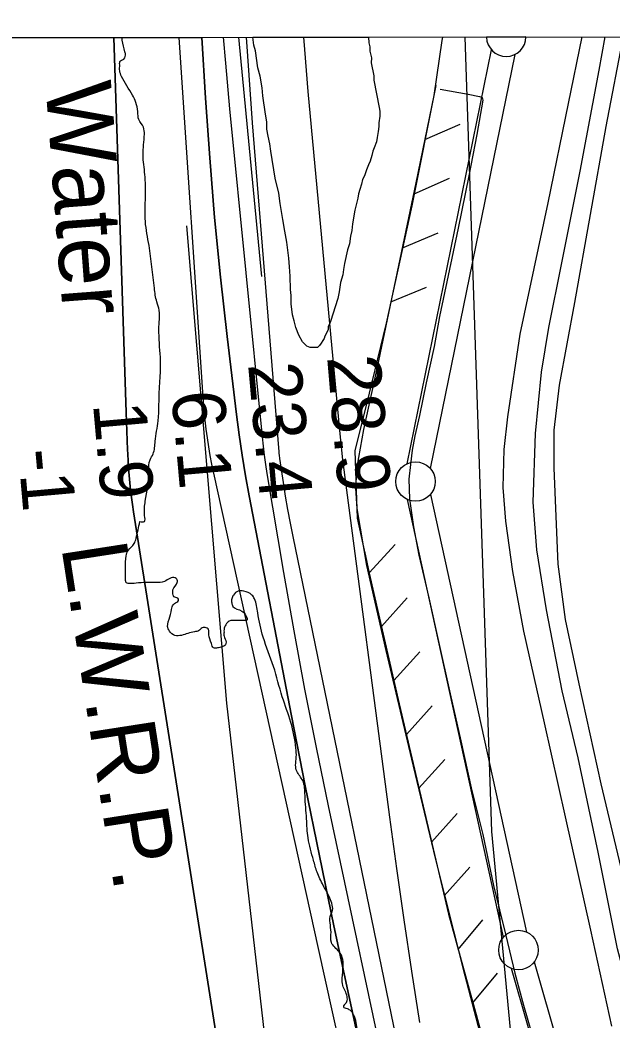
# Model space of a CAD drawing. Extents: x 3297753 to 3335611, y 652252 to 677623.
# Drawn here: x 3311589 to 3312338, y 674581 to 675847 of the extents above; entities that cross this region are included whole.
import ezdxf

# ---------------------------------------------------------------- set-up
doc = ezdxf.new("R2010")
doc.units = 0
for name, color, linetype in [('V-FLOD-BASE', 7, 'Continuous'), ('V-GRID-FRAM', 7, 'Continuous'), ('V-LEVE-TOET', 7, 'Continuous'), ('V-RIVR-EDGE', 7, 'Continuous'), ('V-RIVR-IDEN', 7, 'Continuous'), ('V-RIVR-RANG', 7, 'Continuous'), ('V-ROAD-CNTR', 7, 'Continuous'), ('V-RRAP-FSHR', 7, 'Continuous'), ('V-SITE-VEGE', 7, 'Continuous'), ('V-SURV-LINE', 7, 'Continuous'), ('V-TOPO-DPTH', 7, 'Continuous'), ('V-TOPO-MAJR', 7, 'Continuous'), ('V-TOPO-MINR', 7, 'Continuous'), ('V-TOPO-SHOR', 7, 'Continuous'), ('V-TOPO-WATR', 7, 'Continuous'), ('V-TOPO-WATR-IDEN', 7, 'Continuous')]:
    doc.layers.add(name, color=color, linetype=linetype)

msp = doc.modelspace()

# ---------------------------------------------------------------- linework, layer by layer
at = {"layer": 'V-FLOD-BASE'}
msp.add_lwpolyline([(3312120.7, 675759.6), (3312156.2, 675753.3), (3312170.5, 675750.2), (3312174, 675748.8), (3312174.9, 675745.7), (3312167.4, 675701.9), (3312157, 675649.9), (3312143.4, 675583.4), (3312130.9, 675523.5), (3312119.8, 675471.6), (3312113.1, 675433.9), (3312103, 675387.6), (3312094.7, 675346.4), (3312088.8, 675320.5), (3312085.3, 675302.7), (3312083.1, 675284.3), (3312081.2, 675265.6), (3312082, 675241.1), (3312087.1, 675205.4), (3312093.8, 675169.7), (3312106.5, 675115.4), (3312118.9, 675060.5), (3312133.3, 674994.1), (3312146.9, 674934.7), (3312160.1, 674875), (3312175, 674816), (3312188.5, 674751.5), (3312203.9, 674688.3), (3312215.5, 674640.7), (3312226.5, 674599.8), (3312242.1, 674545.8)], dxfattribs=at)
at = {"layer": 'V-GRID-FRAM'}
msp.add_lwpolyline([(3301859.6, 675814.9), (3333399.1, 675847), (3333425.5, 657662.7), (3301870.2, 657630.6), (3301859.6, 675814.9)], dxfattribs=at)
at = {"layer": 'V-LEVE-TOET'}
for points in [[(3311865.6, 675825.1), (3311894.6, 675522.3)], [(3312123.6, 675825.3), (3312123, 675820.9), (3312112.8, 675751.5), (3312090, 675640.7), (3312062.5, 675510.3), (3312041, 675407.4), (3312023.9, 675328.5), (3312015.2, 675281.5), (3312013.6, 675254.5), (3312015.4, 675228.7), (3312027.6, 675156.6), (3312052.1, 675048.9), (3312084.5, 674911.3), (3312114.3, 674786.1), (3312149.5, 674647.3), (3312194.7, 674474.7)], [(3312338.2, 674573.4), (3312311.7, 674695.1), (3312279.4, 674838.3), (3312252.9, 674957.3), (3312226.8, 675073.4), (3312213, 675148.9), (3312204, 675212.5), (3312200.8, 675255.3), (3312201.7, 675303.5), (3312206.3, 675344.5), (3312222.2, 675449.2), (3312257.7, 675615.4), (3312283.5, 675741.3), (3312300.6, 675825.5)]]:
    msp.add_lwpolyline(points, dxfattribs=at)
at = {"layer": 'V-RIVR-EDGE'}
for points in [[(3311740.4, 675212.1), (3311746.2, 675212.1), (3311746.6, 675219.8), (3311747.4, 675238.1), (3311751.8, 675276.1), (3311753.4, 675290.4), (3311757.3, 675297.8), (3311759.2, 675305.5), (3311760, 675313.7), (3311763.6, 675339.6), (3311765.2, 675380.4), (3311766.8, 675406.7), (3311765, 675442.4), (3311765, 675464.5), (3311765.1, 675479.6), (3311762, 675490.1), (3311758.9, 675507.6), (3311752.1, 675561.5), (3311747.5, 675591.8), (3311747.6, 675623.2), (3311746.9, 675651.5), (3311744.6, 675676.3), (3311746.2, 675702.3), (3311745.1, 675711.2), (3311739.3, 675720.9), (3311737.8, 675731), (3311735.5, 675742.6), (3311731.2, 675752), (3311717.3, 675775.6), (3311715, 675782.6), (3311715, 675790.4), (3311715.8, 675795.4), (3311718.6, 675796.6), (3311722.4, 675802.4), (3311721.7, 675806.7), (3311718.2, 675821.4), (3311717.7, 675824.9)], [(3319128.4, 669896.1), (3319102.4, 669879.1), (3319066.7, 669858.6), (3318998.7, 669821.5), (3318951.4, 669795.7), (3318909.4, 669773.7), (3318888.8, 669759.4), (3318855.4, 669738.9), (3318784.8, 669700.7), (3318721.5, 669664.8), (3318664, 669631.6), (3318611.6, 669602.2), (3318546.3, 669558.2), (3318510.6, 669535.8), (3318467.5, 669512.6), (3318428.6, 669485.2), (3318397.2, 669465.9), (3318376.2, 669455.1), (3318341.6, 669437.3), (3318290, 669414.2), (3318221.3, 669382.9), (3318160.7, 669354.4), (3318105.6, 669327.4), (3318072.2, 669313.1), (3318054.3, 669302.3), (3318037.6, 669291.1), (3318008.5, 669278.3), (3317934.7, 669245.6), (3317848.2, 669204.7), (3317778.3, 669175.8), (3317690.1, 669136.4), (3317626.9, 669112.5), (3317574.9, 669094.4), (3317522.1, 669077.9), (3317438.3, 669052.5), (3317361.8, 669030.2), (3317325.3, 669021), (3317282.6, 669010.6), (3317240.4, 669001), (3317195, 668994.9), (3317157.7, 668992.7), (3317125.1, 668988.9), (3317099.9, 668988.2), (3317080.2, 668991.7), (3317051.9, 668995.3), (3317007.3, 668998.1), (3316976.3, 668998.2), (3316934, 668997.1), (3316897.1, 668994.1), (3316852.9, 668984.1), (3316825.3, 668979.2), (3316789.6, 668968.4), (3316757.8, 668964.6), (3316689.2, 668960.9), (3316637.2, 668958.7), (3316609.3, 668962.3), (3316564.3, 668966.2), (3316521.7, 668969.5), (3316453.4, 668978.2), (3316408.5, 668983.7), (3316370.9, 668990.8), (3316339.5, 669003.6), (3316308.1, 669017.7), (3316175.6, 669059.1), (3316062.4, 669095.9), (3316009, 669111.1), (3315957.5, 669138.8), (3315917.6, 669168.7), (3315889.7, 669185.5), (3315866.1, 669203.8), (3315831.3, 669231.4), (3315800.7, 669249.3), (3315742.6, 669272.7), (3315665.5, 669309), (3315570.2, 669365), (3315493.2, 669416), (3315408.4, 669475.2), (3315304.6, 669541), (3315222.5, 669595.5), (3315155.1, 669631.7), (3315081.5, 669664.5), (3315028.9, 669686.3), (3315002.9, 669692.6), (3314990.9, 669694.2), (3314966.1, 669703.9), (3314940.5, 669718.3), (3314918.4, 669734.7), (3314896.8, 669755.7), (3314868.1, 669779), (3314813.2, 669818.3), (3314771.8, 669851.4), (3314742, 669877.8), (3314699, 669923.3), (3314661.5, 669973.4), (3314624.4, 670022.8), (3314598.5, 670050.4), (3314575.3, 670069.8), (3314546.6, 670087.7), (3314523.4, 670094), (3314495.5, 670098.3), (3314476.1, 670103.8), (3314468, 670107.7), (3314463.3, 670108.9), (3314460.6, 670106.2), (3314446.3, 670107.7), (3314437.4, 670115.5), (3314433.1, 670128.3), (3314432, 670143.1), (3314432.4, 670159), (3314428.9, 670163.6), (3314421.2, 670172.6), (3314382.1, 670199.4), (3314356.2, 670215), (3314336.4, 670225.1), (3314320.5, 670227.5), (3314307.7, 670227.1), (3314297.6, 670226), (3314289.5, 670228.7), (3314284.1, 670233.4), (3314263.6, 670256.3), (3314234.2, 670300.2), (3314210.3, 670339.9), (3314184, 670376.4), (3314159.6, 670409.4), (3314121.8, 670464.6), (3314083.9, 670521.7), (3314058.4, 670561.3), (3314047.6, 670571.4), (3314026.3, 670588.9), (3314010.8, 670599.8), (3314004.2, 670603.3), (3313993.8, 670604.5), (3313981.3, 670603.7), (3313978.6, 670604.9), (3313958.9, 670618.9), (3313934.1, 670640.7), (3313892.3, 670683.5), (3313876.5, 670708.7), (3313854.1, 670736.3), (3313826.2, 670759.2), (3313808, 670773.2), (3313806.5, 670777.9), (3313803.4, 670800.8), (3313791.1, 670838.1), (3313772.6, 670874.2), (3313744.7, 670904.9), (3313727.3, 670918.5), (3313708.7, 670925.1), (3313696.3, 670933.3), (3313689.8, 670944.9), (3313684.4, 670960.1), (3313677.1, 670978.7), (3313670.1, 670989.6), (3313657, 671002.4), (3313636.1, 671018.4), (3313615.6, 671042.9), (3313603.2, 671064.6), (3313592, 671080.5), (3313565.3, 671118.2), (3313548.7, 671147), (3313542.2, 671155.9), (3313529.4, 671167.9), (3313524, 671178.4), (3313524, 671193.9), (3313519.4, 671213.7), (3313509.4, 671244.8), (3313494, 671276.2), (3313469.6, 671310.8), (3313446.5, 671348.1), (3313425.2, 671380.7), (3313399.7, 671423.8), (3313367.3, 671477.8), (3313340.6, 671517.8), (3313310.9, 671556.7), (3313282.6, 671594), (3313261.4, 671615.7), (3313235.8, 671644.1), (3313221.6, 671667.8), (3313207.7, 671695.8), (3313192.2, 671714.4), (3313177.9, 671738.5), (3313162.9, 671770.7), (3313133.1, 671822.8), (3313095.7, 671899.2), (3313081.4, 671936.1), (3313064.5, 671974.6), (3313049.4, 672009.1), (3313032.4, 672030.9), (3313011.5, 672048.4), (3313010, 672053.4), (3313008.1, 672060), (3313006.1, 672063.5), (3312992.2, 672075.6), (3312979.8, 672090.3), (3312969.4, 672106.6), (3312960.2, 672133.8), (3312954.8, 672153.6), (3312938.6, 672182), (3312919.3, 672214.2), (3312906.5, 672244.5), (3312890.3, 672278.3), (3312865.6, 672319), (3312852.5, 672347.4), (3312845.2, 672364.5), (3312835.9, 672379.6), (3312824.3, 672390.5), (3312817.3, 672405.2), (3312803.1, 672430.1), (3312791.1, 672451.5), (3312777.6, 672467.4), (3312769.1, 672479), (3312760.2, 672496.5), (3312756.4, 672525.2), (3312752.9, 672545), (3312743.3, 672569.5), (3312730.9, 672593.9), (3312715.1, 672611.4), (3312711.2, 672618.4), (3312711.2, 672622.7), (3312712, 672630), (3312706.6, 672640.1), (3312695.4, 672653.7), (3312691.5, 672656.1), (3312691.1, 672649.9), (3312671.7, 672650.3), (3312659.3, 672651.5), (3312656.6, 672653.4), (3312655.9, 672655.8), (3312655.9, 672660.4), (3312657.4, 672663.9), (3312662.5, 672667.4), (3312666, 672667.8), (3312673.3, 672666.2), (3312685.4, 672662.7), (3312689.6, 672663.4), (3312690.8, 672666.5), (3312680.8, 672685.2), (3312674.2, 672698.4), (3312664.9, 672710.4), (3312661.5, 672722.9), (3312652.6, 672744.6), (3312642.6, 672764.8), (3312630.6, 672779.9), (3312620.2, 672802.5), (3312606.6, 672821.5), (3312599.7, 672834.7), (3312586.9, 672851.8), (3312575.7, 672877), (3312565.4, 672908.1), (3312555.3, 672925.5), (3312544.5, 672942.6), (3312535.3, 672972.1), (3312524.5, 673007.4), (3312515.2, 673033.5), (3312497.5, 673081.2), (3312492.1, 673094.8), (3312486.3, 673107.2), (3312471.6, 673121.2), (3312462.4, 673128.6), (3312455.8, 673144.9), (3312445.4, 673179.1), (3312425.7, 673220.2), (3312421.5, 673234.2), (3312420.8, 673246.2), (3312418.1, 673255.5), (3312403, 673297.1), (3312376.5, 673363), (3312353.7, 673425.1), (3312312.8, 673516.8), (3312308.2, 673523), (3312298.1, 673530), (3312295.8, 673533.9), (3312295.9, 673544.7), (3312295.1, 673561.4), (3312291.3, 673578.1), (3312279.7, 673610.7), (3312265.9, 673650.7), (3312259.7, 673670.5), (3312252.8, 673700.3), (3312246.3, 673719), (3312244.3, 673722.1), (3312239.7, 673724.4), (3312231.2, 673731.4), (3312227.7, 673739.6), (3312227.3, 673747.7), (3312225.8, 673765.2), (3312221.6, 673783.8), (3312215.1, 673806.7), (3312206.6, 673824.6), (3312195.8, 673854.8), (3312188.5, 673891.7), (3312185.8, 673909.2), (3312175.8, 673935.9), (3312163.1, 673960.4), (3312160, 673967.8), (3312160, 673981.3), (3312156.2, 674003.9), (3312152.8, 674023.6), (3312140.5, 674063.6), (3312122.8, 674126.1), (3312116.7, 674157.1), (3312105.9, 674205.2), (3312092, 674242.9), (3312078.9, 674267.4), (3312075.5, 674280.6), (3312073.9, 674291.4), (3312066.2, 674307.3), (3312063.9, 674314.7), (3312064.7, 674322.5), (3312065.1, 674329.1), (3312058.5, 674339.5), (3312053.5, 674350), (3312051.6, 674359.7), (3312049.3, 674374.5), (3312044.4, 674402.8), (3312044.4, 674407.4), (3312047.9, 674412.9), (3312049.4, 674416.3), (3312048.7, 674421.4), (3312045.2, 674426.4), (3312039.4, 674428.4), (3312032.5, 674462.9), (3312024.4, 674503.7), (3312017.9, 674530.1), (3312012.5, 674533.6), (3312009, 674538.6), (3312009, 674542.1), (3312012.1, 674544.4), (3312016.4, 674545.2), (3312018, 674549.8), (3312015.7, 674570.4), (3312009.9, 674590.2), (3312007.6, 674592.9), (3312003.3, 674595.2), (3311998.7, 674597.6), (3311999.9, 674600.7), (3312002.6, 674604.5), (3312003, 674610.8), (3311997.6, 674625.1), (3311996.8, 674634), (3311998, 674649.9), (3311996.9, 674660.4), (3311993, 674667.4), (3311983, 674679.4), (3311982.6, 674692.6), (3311982.3, 674714.7), (3311983.9, 674718.2), (3311981.2, 674735.3), (3311978.9, 674740), (3311972.7, 674751.6), (3311965, 674768.3), (3311960.4, 674783.4), (3311953.5, 674811.8), (3311951.6, 674835.8), (3311949.7, 674865.3), (3311946.7, 674884.3), (3311939.3, 674896.3), (3311937.8, 674903.7), (3311938.6, 674914.2), (3311938.2, 674925.4), (3311931.7, 674958), (3311920.9, 674990.2), (3311909.8, 675028.6), (3311896.7, 675065.9), (3311889.8, 675096.6), (3311885.6, 675114.4), (3311882.5, 675119.1), (3311872, 675124.1), (3311865, 675124.2), (3311859.2, 675119.1), (3311856.9, 675114.5), (3311856.9, 675109.4), (3311858.4, 675104.8), (3311869.6, 675098.9), (3311876.2, 675089.6), (3311876.2, 675087.7), (3311871.9, 675086.9), (3311863, 675086.9), (3311853.7, 675086.2), (3311849.4, 675081.5), (3311847.1, 675075.7), (3311847.1, 675072.2), (3311847.1, 675067.2), (3311849.7, 675059.4), (3311849, 675056.3), (3311844.3, 675053.6), (3311838.9, 675052.1), (3311833.8, 675052.1), (3311831.1, 675057.9), (3311827.7, 675068.8), (3311827.7, 675074.2), (3311826.9, 675076.2), (3311824.6, 675077.7), (3311819.5, 675077.7), (3311814.9, 675073.9), (3311809.8, 675072.7), (3311793.1, 675068.1), (3311785, 675068.1), (3311778, 675073.6), (3311775.7, 675079.4), (3311778.5, 675091.4), (3311781.6, 675104.2), (3311784.3, 675108.5), (3311789.4, 675112.3), (3311788.6, 675115), (3311783.6, 675117), (3311782.4, 675122), (3311782.4, 675125.9), (3311787.9, 675135.2), (3311787.5, 675139.1), (3311785.2, 675141), (3311771.6, 675136.4), (3311760.7, 675134.9), (3311735.9, 675134.2), (3311725.8, 675133.8), (3311723.5, 675134.6), (3311722.4, 675138.9), (3311722.4, 675153.6), (3311723.2, 675168.7), (3311725.9, 675175.7), (3311733.3, 675184.2), (3311735.7, 675190.8), (3311740.4, 675212.1)]]:
    msp.add_spline(points, degree=3, dxfattribs=at)
at = {"layer": 'V-ROAD-CNTR'}
msp.add_lwpolyline([(3312352.8, 675828.5), (3312330.5, 675712.2), (3312290.8, 675489.4), (3312271.3, 675384.9), (3312264.7, 675327.9), (3312264.9, 675280), (3312267.2, 675218.5), (3312269.8, 675158.3), (3312279.3, 675088.3), (3312296.4, 675006.8), (3312324.4, 674880.2), (3312398, 674570)], dxfattribs=at)
at = {"layer": 'V-RRAP-FSHR'}
for p, q in [((3312101.5, 675695.6), (3312146.2, 675715.3)), ((3312087.8, 675627), (3312132.5, 675646.6)), ((3312073.2, 675558.5), (3312118.3, 675577.4)), ((3312058.4, 675490.1), (3312103.4, 675509)), ((3312030.7, 675147.3), (3312063.9, 675183.1)), ((3312046.5, 675079.1), (3312079.1, 675115.4)), ((3312062.2, 675010.9), (3312094.9, 675047.2)), ((3312078.1, 674942.7), (3312110.7, 674979.1)), ((3312094, 674874.5), (3312126.6, 674910.9)), ((3312110, 674806.4), (3312142.5, 674842.8)), ((3312125.9, 674738.2), (3312158.5, 674774.6)), ((3312143.6, 674670.5), (3312174.7, 674708.1)), ((3312162.2, 674603), (3312193.3, 674640.7))]:
    msp.add_line(p, q, dxfattribs=at)
for points in [[(3312115.2, 675764.3), (3312084.8, 675611.8), (3312052.6, 675463.2), (3312027.3, 675359.1), (3312012.6, 675301.9), (3312014, 675263.7), (3312015.8, 675216.6), (3312030.8, 675146.9), (3312069, 674981.5), (3312131.3, 674715), (3312210.8, 674427), (3312281.5, 674162.2), (3312304.8, 674081.2), (3312322, 674047.6), (3312358.9, 674005.8), (3312410.8, 673958.9), (3312443.1, 673927.2), (3312510.4, 673837.6), (3312645.1, 673658.1)], [(3312115.2, 675764.3), (3312084.8, 675611.8), (3312052.6, 675463.2), (3312047.3, 675441.5)], [(3311799.7, 675586.3), (3311850.1, 674982.2), (3311917.4, 674394.5), (3312203.5, 673512.9)], [(3312024.8, 675174.7), (3312030.8, 675146.9), (3312069, 674981.5), (3312131.3, 674715), (3312167.6, 674583.4)]]:
    msp.add_lwpolyline(points, dxfattribs=at)
at = {"layer": 'V-SITE-VEGE'}
for p, q in [((3311883.5, 675825.1), (3312030.1, 675825.3)), ((3311885, 675815.1), (3311883.5, 675825.1)), ((3312030.1, 675825.3), (3312030.5, 675818.1)), ((3312030.5, 675818.1), (3312031.8, 675813.2)), ((3311887, 675808.1), (3311885, 675815.1)), ((3311890.1, 675786.5), (3311887, 675808.1)), ((3312031.8, 675813.2), (3312031.7, 675807.6)), ((3312031.7, 675807.6), (3312033.7, 675799.2)), ((3312033.7, 675799.2), (3312033.5, 675793)), ((3312033.5, 675793), (3312036.7, 675776.2)), ((3311892.7, 675776), (3311890.1, 675786.5)), ((3311895.2, 675761.3), (3311892.7, 675776)), ((3312036.7, 675776.2), (3312036.6, 675770.7)), ((3312036.6, 675770.7), (3312043.7, 675736.4)), ((3311896.4, 675750.9), (3311895.2, 675761.3)), ((3311899.5, 675727.8), (3311896.4, 675750.9)), ((3312043.7, 675736.4), (3312044.3, 675731.6)), ((3312044.3, 675731.6), (3312044.2, 675725.3)), ((3311901.4, 675718.1), (3311899.5, 675727.8)), ((3311901.2, 675709), (3311901.4, 675718.1)), ((3312044.2, 675725.3), (3312043.3, 675717)), ((3312043.3, 675717), (3312043.3, 675712.1)), ((3311903.2, 675699.9), (3311901.2, 675709)), ((3312042.5, 675705.8), (3312040.9, 675698.2)), ((3312043.3, 675712.1), (3312042.5, 675705.8)), ((3311905.1, 675690.2), (3311903.2, 675699.9)), ((3312040.1, 675692.7), (3312037.2, 675685.1)), ((3312040.9, 675698.2), (3312040.1, 675692.7)), ((3311906.3, 675681.1), (3311905.1, 675690.2)), ((3311912, 675646.9), (3311906.3, 675681.1)), ((3312035.7, 675680.9), (3312034.3, 675675.4)), ((3312037.2, 675685.1), (3312035.7, 675680.9)), ((3312032, 675668.4), (3312029.9, 675663.6)), ((3312034.3, 675675.4), (3312032, 675668.4)), ((3312027.7, 675657.4), (3312024.8, 675649.8)), ((3312029.9, 675663.6), (3312027.7, 675657.4)), ((3311916.5, 675628), (3311912, 675646.9)), ((3312022.6, 675645), (3312021.1, 675639.4)), ((3312024.8, 675649.8), (3312022.6, 675645)), ((3311918.4, 675614.8), (3311916.5, 675628)), ((3312018.9, 675632.5), (3312017.4, 675627)), ((3312021.1, 675639.4), (3312018.9, 675632.5)), ((3312016.6, 675621.4), (3312012.9, 675606.2)), ((3312017.4, 675627), (3312016.6, 675621.4)), ((3311921.5, 675594.5), (3311918.4, 675614.8)), ((3312012.9, 675606.2), (3312009.8, 675588.8)), ((3311924, 675579.9), (3311921.5, 675594.5)), ((3311926.6, 675565.9), (3311924, 675579.9)), ((3312008.9, 675580.5), (3312007.4, 675573.5)), ((3312009.8, 675588.8), (3312008.9, 675580.5)), ((3311929, 675545.7), (3311926.6, 675565.9)), ((3312007.4, 675573.5), (3312005.9, 675563.8)), ((3312003.6, 675556.2), (3311999.8, 675538.9)), ((3312005.9, 675563.8), (3312003.6, 675556.2)), ((3311930.2, 675534.5), (3311929, 675545.7)), ((3311930.7, 675522.7), (3311930.2, 675534.5)), ((3311998.3, 675531.3), (3311997.5, 675524.3)), ((3311999.8, 675538.9), (3311998.3, 675531.3)), ((3311931.1, 675506), (3311930.7, 675522.7)), ((3311994.5, 675514.6), (3311992.9, 675502.8)), ((3311997.5, 675524.3), (3311994.5, 675514.6)), ((3311932.3, 675498.3), (3311931.1, 675506)), ((3311992.9, 675502.8), (3311991.4, 675494.5)), ((3311932.1, 675487.9), (3311932.3, 675498.3)), ((3311991.4, 675494.5), (3311981.8, 675465.4)), ((3311934, 675473.9), (3311932.1, 675487.9)), ((3311935.9, 675466.2), (3311934, 675473.9)), ((3311937.9, 675457.9), (3311935.9, 675466.2)), ((3311981.8, 675465.4), (3311981.1, 675463.4)), ((3311941.9, 675448.1), (3311937.9, 675457.9)), ((3311977.4, 675451.6), (3311974.6, 675446.8)), ((3311978.9, 675455.1), (3311977.4, 675451.6)), ((3311981.1, 675463.4), (3311978.9, 675458.5)), ((3311978.9, 675458.5), (3311978.9, 675455.1)), ((3311946.6, 675439.6), (3311941.9, 675448.1)), ((3311952.1, 675434), (3311946.6, 675439.6)), ((3311972.4, 675441.2), (3311970.2, 675437.8)), ((3311973.8, 675444), (3311972.4, 675441.2)), ((3311974.6, 675446.8), (3311973.8, 675444)), ((3311956.2, 675432.5), (3311952.1, 675434)), ((3311965.3, 675432.3), (3311956.2, 675432.5)), ((3311968.1, 675435.1), (3311965.3, 675432.3)), ((3311970.2, 675437.8), (3311968.1, 675435.1))]:
    msp.add_line(p, q, dxfattribs=at)
at = {"layer": 'V-SURV-LINE'}
msp.add_line((3312229.5, 675825.5), (3312179.5, 675825.4), dxfattribs=at)
for points in [[(3312078.9, 675285.4), (3312185.8, 675809.2)], [(3312215.2, 675803.2), (3312108.3, 675279.4)], [(3312201, 674686.1), (3312079.3, 675240)], [(3312108.6, 675246.5), (3312230.3, 674692.6)], [(3312239.8, 674654.8), (3312390.6, 674128.9)], [(3312361.8, 674120.7), (3312211, 674646.5)]]:
    msp.add_lwpolyline(points, dxfattribs=at)
for centre in [(3312089.6, 675262.8), (3312219.9, 674669.8)]:
    msp.add_circle(centre, 25, dxfattribs=at)
msp.add_arc((3312204.5, 675825.8), 25, 180.9495, 359.1672, dxfattribs=at)
at = {"layer": 'V-TOPO-DPTH'}
for points in [[(3309533.7, 675822.7), (3311707.5, 675824.9)], [(3311707.5, 675824.9), (3311819, 675825), (3311823.7, 675748.1), (3311829, 675672.5), (3311835.2, 675597), (3311842.7, 675521.6), (3311851.1, 675446.3), (3311862.9, 675347.7), (3311866.3, 675321.8), (3311870.1, 675296), (3311874.4, 675270.2), (3311879.1, 675244.5), (3311932.6, 674966.2), (3311950, 674877.6), (3311967.9, 674789), (3311986.3, 674700.6), (3312005.1, 674612.2), (3312031.8, 674489.4)], [(3311707.5, 675824.9), (3311723.2, 675350.1), (3311723.6, 675338.3), (3311724, 675326.5), (3311724.5, 675314.7), (3311725, 675303), (3311725.2, 675297.9), (3311725.7, 675288.6), (3311726.3, 675279.4), (3311727, 675270.3), (3311727.8, 675261.1), (3311728.8, 675251.9), (3311729.8, 675242.8), (3311731.1, 675233.6), (3311732.4, 675224.5), (3311856.2, 674442)], [(3311856.2, 674442), (3311732.4, 675224.5), (3311731.1, 675233.6), (3311729.8, 675242.8), (3311728.8, 675251.9), (3311727.8, 675261.1), (3311727, 675270.3), (3311726.3, 675279.4), (3311725.7, 675288.6), (3311725.2, 675297.9), (3311725, 675303), (3311724.5, 675314.7), (3311724, 675326.5), (3311723.6, 675338.3), (3311723.2, 675350.1), (3311707.5, 675824.9)]]:
    msp.add_lwpolyline(points, dxfattribs=at)
at = {"layer": 'V-TOPO-MAJR'}
msp.add_lwpolyline([(3312094.9, 674578.2), (3312084.8, 674643.1), (3312075.1, 674708), (3312065.9, 674773), (3312057.1, 674838.1), (3311999.2, 675277.6), (3311997.7, 675290.1), (3311996.2, 675302.6), (3311994.9, 675315.1), (3311993.6, 675327.6), (3311953.7, 675756.4), (3311949.3, 675809.7), (3311948.3, 675825.2)], dxfattribs=at)
at = {"layer": 'V-TOPO-MINR'}
for points in [[(3311993.3, 674551.7), (3311984.5, 674591.7), (3311975.6, 674631.8), (3311966.8, 674671.9), (3311834.2, 675273.5), (3311831.8, 675284.6), (3311829.7, 675295.7), (3311827.8, 675306.9), (3311826, 675318.1), (3311824.6, 675329.3), (3311823.3, 675340.6), (3311822.2, 675351.9), (3311821.3, 675363.2), (3311790.3, 675825)], [(3312031.8, 674489.4), (3312005.1, 674612.2), (3311986.3, 674700.6), (3311967.9, 674789), (3311950, 674877.6), (3311932.6, 674966.2), (3311879.1, 675244.5), (3311874.4, 675270.2), (3311870.1, 675296), (3311866.3, 675321.8), (3311862.9, 675347.7), (3311851.1, 675446.3), (3311842.7, 675521.6), (3311835.2, 675597), (3311829, 675672.5), (3311823.7, 675748.1), (3311819, 675825)], [(3312060.7, 674470.1), (3311979.3, 674852.4), (3311964.1, 674926), (3311949.5, 674999.8), (3311935.9, 675073.7), (3311923, 675147.7), (3311901.9, 675272.9), (3311900, 675284.4), (3311898.4, 675296), (3311896.9, 675307.6), (3311895.7, 675319.3), (3311854.5, 675734.6), (3311849.2, 675792.2), (3311846.5, 675825.1)], [(3312087.1, 674452.4), (3311934.6, 675193.1), (3311931.2, 675210.1), (3311928, 675227.3), (3311925.1, 675244.4), (3311922.4, 675261.6), (3311917.9, 675292), (3311917.3, 675296.1), (3311917.1, 675298.1), (3311916.9, 675300.2), (3311883.3, 675716.8), (3311878.8, 675777.2), (3311875.6, 675825.1)], [(3312221.5, 674444), (3312186.3, 674819.7), (3312152.6, 675825.4)]]:
    msp.add_lwpolyline(points, dxfattribs=at)
at = {"layer": 'V-TOPO-SHOR'}
msp.add_lwpolyline([(3312506.6, 674220.3), (3312481, 674278.7), (3312452.9, 674347.4), (3312427.5, 674415.4), (3312402, 674477.9), (3312382.5, 674535.5), (3312363.9, 674601.3), (3312345.4, 674671.3), (3312320.9, 674793.8), (3312295.7, 674912.9), (3312275.4, 674997.9), (3312255.4, 675100.5), (3312243.1, 675176.5), (3312238.7, 675236.6), (3312241.6, 675323.8), (3312249.1, 675401.4), (3312258.3, 675457.9), (3312274.7, 675539.5), (3312297.9, 675655.7), (3312322, 675783.5), (3312329.9, 675825.6)], dxfattribs=at)
at = {"layer": 'V-TOPO-WATR'}
msp.add_lwpolyline([(3311856.2, 674442), (3311732.4, 675224.5), (3311731.1, 675233.6), (3311729.8, 675242.8), (3311728.8, 675251.9), (3311727.8, 675261.1), (3311727, 675270.3), (3311726.3, 675279.4), (3311725.7, 675288.6), (3311725.2, 675297.9), (3311725, 675303), (3311724.5, 675314.7), (3311724, 675326.5), (3311723.6, 675338.3), (3311723.2, 675350.1), (3311707.5, 675824.9)], dxfattribs=at)

# ---------------------------------------------------------------- texts
at = {"layer": 'V-RIVR-IDEN'}
msp.add_text('Water ', height=83, rotation=274.3325, dxfattribs=at).set_placement((3311620.9, 675766.1))
at = {"layer": 'V-RIVR-RANG'}
for s, rotation, p in [('28.9', 274.8283, (3311977.6, 675420.5)), ('23.4', 275.1073, (3311877.5, 675411.3)), ('6.1', 275.1073, (3311780.3, 675375.4)), ('1.9', 275.1073, (3311681.1, 675361.2)), ('-1', 275.1073, (3311586, 675302.3))]:
    msp.add_text(s, height=67, rotation=rotation, dxfattribs=at).set_placement(p)
at = {"layer": 'V-TOPO-WATR-IDEN'}
msp.add_text('L.W.R.P.', height=83, rotation=278.8271, dxfattribs=at).set_placement((3311640.9, 675180.4))

doc.saveas('drawing.dxf')
